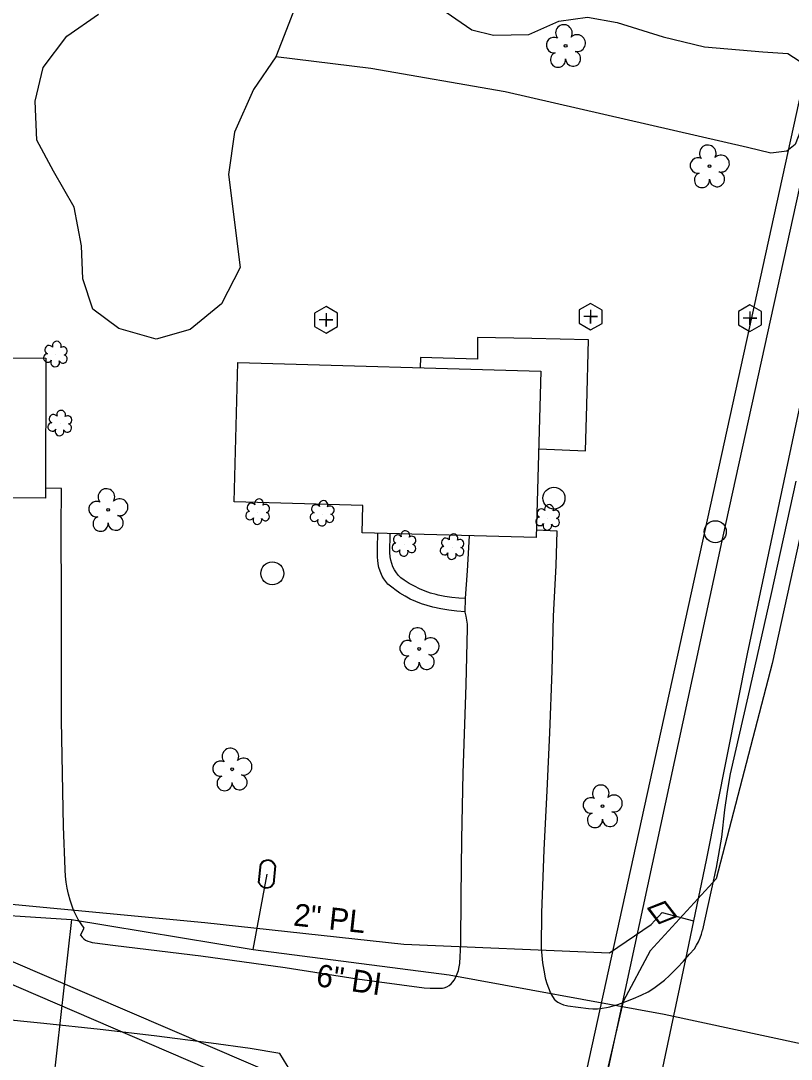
# Model space of a CAD drawing. Extents: x 1614427 to 1617186, y 896524 to 905462.
# Drawn here: x 1616262.6 to 1616435.3, y 900717 to 900949.7 of the extents above; entities that cross this region are included whole.
import ezdxf

# ---------------------------------------------------------------- set-up
doc = ezdxf.new("R2010")
doc.units = 0
for name, color, linetype in [('Exist Building', 7, 'Continuous'), ('Exist Other Culture Area Outline', 7, 'Continuous'), ('Exist Other Culture Well CELL', 7, 'Continuous'), ('Exist Roads EOP', 7, 'Continuous'), ('Exist Roads EOP Other', 7, 'Continuous'), ('Exist Utilities Gas UG Line SUE LOS B', 7, 'Continuous'), ('Exist Utilities Gas UG Line SUE LOS B Text', 7, 'Continuous'), ('Exist Utilities Gas Valve CELL', 7, 'Continuous'), ('Exist Utilities Other Pole CELL', 7, 'Continuous'), ('Exist Utilities Power UG Cable SUE LOS D', 7, 'Continuous'), ('Exist Utilities Sanitary Sewer Clean-Out CELL', 7, 'Continuous'), ('Exist Utilities Telephone UG Cable SUE LOS B', 7, 'Continuous'), ('Exist Utilities Telephone UG FO SUE LOS D', 7, 'Continuous'), ('Exist Utilities TV UG Cable SUE LOS D', 7, 'Continuous'), ('Exist Utilities TV UG FO Cable SUE LOS D', 7, 'Continuous'), ('Exist Utilities Water Meter CELL', 7, 'Continuous'), ('Exist Utilities Water UG Line SUE LOS B', 7, 'Continuous'), ('Exist Utilities Water UG Line SUE LOS B Text', 7, 'Continuous'), ('Exist Vegetation Hedge Row', 7, 'Continuous'), ('Exist Vegetation Shrub CELL', 7, 'Continuous'), ('Exist Vegetation Tree CELL', 7, 'Continuous'), ('Exist Vegetation Woods Line', 7, 'Continuous')]:
    doc.layers.add(name, color=color, linetype=linetype)

msp = doc.modelspace()

# ---------------------------------------------------------------- linework, layer by layer
at = {"layer": 'Exist Building'}
for points in [[(1616268.15, 900842.7), (1616192.62, 900843.05), (1616192.77, 900874.43), (1616268.29, 900874.08)], [(1616378.16, 900833.86), (1616339.13, 900834.94), (1616339.3, 900841.05), (1616310.45, 900841.85), (1616311.31, 900873.05), (1616379.19, 900871.17)]]:
    msp.add_lwpolyline(points, close=True, dxfattribs=at)
at = {"layer": 'Exist Other Culture Area Outline'}
for points in [[(1616378.71, 900853.71), (1616389.16, 900853.28), (1616389.46, 900863.55), (1616389.85, 900878.14), (1616377.14, 900878.47), (1616365.01, 900878.67), (1616364.99, 900873.8), (1616352.2, 900874.17), (1616352.15, 900871.92)], [(1616362.2, 900817.23), (1616360.37, 900817.37), (1616358.56, 900817.6), (1616356.75, 900817.9), (1616354.96, 900818.29), (1616353.7, 900818.61), (1616352.41, 900819.03), (1616351.15, 900819.52), (1616349.93, 900820.09), (1616348.74, 900820.73), (1616347.58, 900821.44), (1616346.48, 900822.21), (1616346.05, 900822.54), (1616345.46, 900822.96), (1616344.91, 900823.45), (1616344.43, 900823.99), (1616344, 900824.58), (1616343.64, 900825.22), (1616343.49, 900825.56), (1616343.16, 900826.34), (1616342.91, 900827.14), (1616342.73, 900827.96), (1616342.64, 900828.8), (1616342.61, 900829.36), (1616342.58, 900831.57), (1616342.63, 900834.84)], [(1616362.33, 900820.21), (1616360.77, 900820.28), (1616359.21, 900820.44), (1616357.67, 900820.67), (1616356.14, 900820.99), (1616355.74, 900821.08), (1616354.47, 900821.44), (1616353.23, 900821.86), (1616352.01, 900822.37), (1616350.83, 900822.94), (1616349.68, 900823.59), (1616348.57, 900824.3), (1616347.83, 900824.84), (1616347.29, 900825.39), (1616346.81, 900825.99), (1616346.39, 900826.64), (1616346.04, 900827.33), (1616345.77, 900828.04), (1616345.57, 900828.79), (1616345.45, 900829.55), (1616345.44, 900829.64), (1616345.35, 900830.42), (1616345.44, 900834.76)]]:
    msp.add_lwpolyline(points, dxfattribs=at)
at = {"layer": 'Exist Other Culture Well CELL'}
msp.add_circle((1616319, 900825.84), 2.56, dxfattribs=at)
at = {"layer": 'Exist Roads EOP'}
for points in [[(1616382.41, 900730.19), (1616382.99, 900729.79), (1616383.61, 900729.46), (1616384.26, 900729.2), (1616384.94, 900729.01), (1616385.2, 900728.96), (1616389.83, 900728.34), (1616390.85, 900728.28), (1616391.87, 900728.3), (1616392.89, 900728.4), (1616393.9, 900728.57), (1616394.6, 900728.74), (1616396.4, 900729.27), (1616398.19, 900729.88), (1616399.94, 900730.56), (1616401.66, 900731.32), (1616403.21, 900732.07), (1616404.48, 900732.89), (1616405.71, 900733.77), (1616406.88, 900734.72), (1616408.01, 900735.73), (1616408.25, 900735.96), (1616409.7, 900737.43), (1616411.12, 900738.95), (1616412.5, 900740.49), (1616413.58, 900741.74), (1616414.09, 900742.51), (1616414.53, 900743.31), (1616414.91, 900744.15), (1616415.21, 900745.02), (1616415.43, 900745.91), (1616415.44, 900745.98), (1616418.51, 900759.91), (1616419.7, 900766.73), (1616420.43, 900772.89), (1616420.97, 900776.95), (1616421.66, 900780.9), (1616425.6, 900798.2), (1616430.84, 900821.33), (1616436.39, 900846.5)], [(1616276.04, 900744.78), (1616276.36, 900744.35), (1616276.74, 900743.98), (1616277.18, 900743.67), (1616277.65, 900743.42), (1616278.16, 900743.25), (1616278.66, 900743.16), (1616283.84, 900742.47), (1616302.98, 900740.11), (1616321.9, 900737.52), (1616338.04, 900734.96), (1616353.03, 900732.98), (1616354.38, 900732.89), (1616355.74, 900732.87), (1616357.11, 900732.91), (1616357.54, 900732.94)], [(1616320.68, 900718.26), (1616314.03, 900719.38), (1616305.33, 900720.57), (1616292.54, 900722.19), (1616280.44, 900723.64), (1616267.83, 900724.99), (1616256.61, 900726.13), (1616241.66, 900727.29), (1616228.31, 900728.29), (1616212.69, 900729.17), (1616207.32, 900729.47), (1616206.09, 900729.53), (1616204.86, 900729.51), (1616203.63, 900729.42), (1616202.27, 900729.25), (1616201.83, 900729.12), (1616201.41, 900728.92), (1616201.09, 900728.7)]]:
    msp.add_lwpolyline(points, dxfattribs=at)
at = {"layer": 'Exist Roads EOP Other'}
for points in [[(1616276.04, 900744.78), (1616276.85, 900746.34), (1616276.16, 900747.29), (1616275.53, 900748.28), (1616274.97, 900749.31), (1616274.48, 900750.38), (1616274.06, 900751.48), (1616273.72, 900752.6), (1616273.72, 900752.62), (1616273.34, 900753.95), (1616273.03, 900755.29), (1616272.8, 900756.65), (1616272.65, 900758.02), (1616272.57, 900759.4), (1616272.57, 900759.54), (1616272.21, 900769.09), (1616271.8, 900792.88), (1616271.78, 900820.15), (1616271.72, 900835.91), (1616271.8, 900844.89), (1616268.16, 900844.93)], [(1616357.54, 900732.94), (1616358.09, 900733.19), (1616358.6, 900733.51), (1616359.07, 900733.9), (1616359.49, 900734.34), (1616359.74, 900734.69), (1616360.14, 900735.38), (1616360.46, 900736.12), (1616360.72, 900736.88), (1616360.9, 900737.66), (1616361, 900738.45), (1616361, 900738.48), (1616361.22, 900742.84), (1616361.34, 900753.39), (1616361.45, 900766.3), (1616361.8, 900781.07), (1616362.44, 900800.9), (1616362.72, 900813.55), (1616362.71, 900814.45), (1616362.62, 900815.35), (1616362.46, 900816.24), (1616362.23, 900817.12), (1616362.2, 900817.23), (1616362.33, 900820.21), (1616362.33, 900820.28), (1616362.75, 900826.41), (1616363.22, 900834.27)], [(1616382.41, 900730.19), (1616381.85, 900731.06), (1616381.35, 900731.96), (1616380.93, 900732.91), (1616380.58, 900733.88), (1616380.31, 900734.87), (1616380.23, 900735.25), (1616379.89, 900736.91), (1616379.63, 900738.58), (1616379.44, 900740.25), (1616379.33, 900741.94), (1616379.32, 900742.12), (1616379.39, 900749.75), (1616379.95, 900763.93), (1616380.61, 900777.09), (1616381.21, 900790.08), (1616381.7, 900804.03), (1616382.03, 900816.28), (1616382.59, 900827.59), (1616382.83, 900835.29), (1616378.21, 900835.55)], [(1616323.61, 900643.62), (1616323.76, 900647.8), (1616324.01, 900655.25), (1616324.09, 900670.33), (1616323.87, 900691.31), (1616323.89, 900694.8), (1616323.95, 900699.61), (1616324.04, 900708.68), (1616324.01, 900709.76), (1616323.9, 900710.83), (1616323.71, 900711.89), (1616323.45, 900712.93), (1616323.12, 900713.95), (1616322.68, 900714.93), (1616322.34, 900715.59), (1616320.68, 900718.26)]]:
    msp.add_lwpolyline(points, dxfattribs=at)
at = {"layer": 'Exist Utilities Gas UG Line SUE LOS B'}
for points in [[(1616457.16, 900954), (1616446.5, 900906.58), (1616436.54, 900860.35), (1616425.39, 900807.83), (1616416.23, 900761.6), (1616413.42, 900748.01), (1616411.61, 900739.4), (1616399.49, 900682.3), (1616394.55, 900660.9), (1616391.55, 900647.56), (1616383.19, 900606.2), (1616371.67, 900559.03), (1616360.02, 900508.87), (1616351.28, 900469.28), (1616341.84, 900429.49), (1616331.7, 900383.47)], [(1615838.65, 900753.14), (1615873.43, 900753.09), (1615917.71, 900754.17), (1615964.42, 900754.4), (1616011.81, 900754.56), (1616056.7, 900754.72), (1616105.69, 900754.67), (1616156.37, 900755.32), (1616196.92, 900755.14), (1616249.47, 900752.76), (1616303.88, 900747.61), (1616348.51, 900742.75), (1616394.59, 900740.82), (1616403.89, 900747.14), (1616406.38, 900749.85), (1616413.42, 900748.01)]]:
    msp.add_lwpolyline(points, dxfattribs=at)
at = {"layer": 'Exist Utilities Gas Valve CELL'}
msp.add_line((1616406.38, 900749.85), (1616406.38, 900749.85), dxfattribs=at)
msp.add_lwpolyline([(1616409.67, 900748.93), (1616407.07, 900752.29), (1616403.1, 900750.77), (1616405.7, 900747.41), (1616409.67, 900748.93)], dxfattribs=at)
msp.add_lwpolyline([(1616405.77, 900747.65), (1616409.35, 900749.02), (1616407, 900752.05), (1616403.42, 900750.68)], close=True, dxfattribs=at)
at = {"layer": 'Exist Utilities Other Pole CELL'}
for centre in [(1616382.11, 900842.7), (1616418.27, 900835.17)]:
    msp.add_circle(centre, 2.46, dxfattribs=at)
at = {"layer": 'Exist Utilities Power UG Cable SUE LOS D'}
msp.add_lwpolyline([(1616477.27, 900661.42), (1616446.72, 900669.19), (1616384.19, 900680.5), (1616178.13, 900769.29), (1616223.36, 900703.66)], dxfattribs=at)
at = {"layer": 'Exist Utilities Sanitary Sewer Clean-Out CELL'}
for p, q in [((1616390.33, 900883.36), (1616390.33, 900883.36)), ((1616426.04, 900883.02), (1616426.04, 900883.02)), ((1616331.04, 900882.65), (1616331.04, 900882.65))]:
    msp.add_line(p, q, dxfattribs=at)
for points in [[(1616328.47, 900884.14), (1616328.46, 900881.16), (1616331.04, 900879.67), (1616333.62, 900881.15), (1616333.63, 900884.13), (1616331.05, 900885.63)], [(1616387.76, 900884.85), (1616387.75, 900881.87), (1616390.33, 900880.38), (1616392.91, 900881.86), (1616392.92, 900884.84), (1616390.34, 900886.34)], [(1616423.46, 900884.51), (1616423.46, 900881.53), (1616426.03, 900880.04), (1616428.62, 900881.52), (1616428.62, 900884.5), (1616426.04, 900886)]]:
    msp.add_lwpolyline(points, close=True, dxfattribs=at)
for points in [[(1616331.04, 900884.16), (1616331.04, 900881.14), (1616331.04, 900882.65), (1616332.56, 900882.65), (1616329.53, 900882.65)], [(1616390.33, 900884.87), (1616390.33, 900881.84), (1616390.33, 900883.36), (1616391.85, 900883.36), (1616388.82, 900883.36)], [(1616426.04, 900884.53), (1616426.04, 900881.5), (1616426.04, 900883.02), (1616427.55, 900883.02), (1616424.53, 900883.02)]]:
    msp.add_lwpolyline(points, dxfattribs=at)
at = {"layer": 'Exist Utilities Telephone UG Cable SUE LOS B'}
msp.add_lwpolyline([(1616503.04, 901208.05), (1616504.34, 901207.7), (1616513.47, 901204.29), (1616516.02, 901201.09), (1616509.49, 901166.04), (1616502.86, 901137.25), (1616493.6, 901093.66), (1616483.21, 901045.76), (1616472.94, 900998.19), (1616463.74, 900953.48), (1616452.75, 900905.89), (1616441.22, 900852.26), (1616431.02, 900805.67), (1616418.45, 900757.41), (1616403.67, 900741.28), (1616397.61, 900729.94), (1616386.99, 900684.21), (1616386.12, 900682.91)], dxfattribs=at)
at = {"layer": 'Exist Utilities Telephone UG FO SUE LOS D'}
msp.add_lwpolyline([(1616266.21, 900145.33), (1616308.81, 900340.55), (1616349.93, 900531.55), (1616382.65, 900683.55), (1616415.98, 900835.43), (1616458.15, 901027.62), (1616484.99, 901167.15), (1616540.12, 901401.87)], dxfattribs=at)
at = {"layer": 'Exist Utilities TV UG Cable SUE LOS D'}
msp.add_lwpolyline([(1616660.46, 900624.98), (1616478.2, 900666.27), (1616448.1, 900673.09), (1616385.44, 900685.23), (1616179.59, 900773.68)], dxfattribs=at)
at = {"layer": 'Exist Utilities TV UG FO Cable SUE LOS D'}
msp.add_lwpolyline([(1616152.19, 899610.51), (1616181.4, 899742.23), (1616224.51, 899936.62), (1616270.68, 900144.79), (1616313.06, 900339.79), (1616354.51, 900530.51), (1616387.28, 900682.32), (1616420.05, 900834.14), (1616462.24, 901026.32), (1616489.27, 901166.41), (1616544.61, 901400.99), (1616575.34, 901543.24), (1616671.95, 901701.27)], dxfattribs=at)
at = {"layer": 'Exist Utilities Water Meter CELL'}
msp.add_line((1616317.84, 900758.47), (1616317.84, 900758.47), dxfattribs=at)
for points in [[(1616315.94, 900756.61), (1616316.35, 900760.69)], [(1616316.07, 900756.6), (1616316.49, 900760.68)], [(1616319.6, 900760.34), (1616319.18, 900756.28)], [(1616319.73, 900760.32), (1616319.32, 900756.27)]]:
    msp.add_lwpolyline(points, dxfattribs=at)
for centre, radius, start, end in [((1616317.96, 900759.77), 1.86, 17.3531, 150.1544), ((1616317.96, 900759.76), 1.73, 19.476, 147.9574), ((1616317.71, 900757.18), 1.86, 197.8233, 330.4834), ((1616317.7, 900757.17), 1.73, 199.3022, 329.0479)]:
    msp.add_arc(centre, radius, start, end, dxfattribs=at)
at = {"layer": 'Exist Utilities Water UG Line SUE LOS B'}
for p, q in [((1616314.71, 900741.6), (1616317.84, 900758.47)), ((1616274.02, 900748.27), (1616269.19, 900705.67))]:
    msp.add_line(p, q, dxfattribs=at)
msp.add_lwpolyline([(1615838.68, 900748.9), (1615870.09, 900749.75), (1615890.74, 900749.26), (1615917.36, 900748.75), (1615969.02, 900750.45), (1615984.82, 900750.72), (1616022.09, 900751.4), (1616064.28, 900751.83), (1616094.07, 900751.08), (1616131.07, 900752.6), (1616176.47, 900752.66), (1616216.34, 900752.48), (1616248.62, 900749.9), (1616274.02, 900748.27), (1616314.71, 900741.6), (1616358.63, 900735.89), (1616406.82, 900727.11), (1616437.74, 900720.41), (1616440.01, 900719.87)], dxfattribs=at)
at = {"layer": 'Exist Vegetation Hedge Row'}
msp.add_lwpolyline([(1616355.54, 900953.21), (1616363.72, 900947.6), (1616368.6, 900946.43), (1616376.46, 900946.55), (1616383.19, 900949.57), (1616389.6, 900950.43), (1616396.27, 900949.3), (1616406.57, 900946.03), (1616415.84, 900943.79), (1616428.9, 900942.68), (1616434.53, 900942.33), (1616438.53, 900939.68), (1616439.01, 900934.62), (1616437.91, 900926.31), (1616436.14, 900921.91), (1616434.28, 900920.44), (1616430.72, 900919.99), (1616425.49, 900921.25), (1616371.15, 900933.76), (1616341.09, 900938.96), (1616319.83, 900941.56)], dxfattribs=at)
at = {"layer": 'Exist Vegetation Shrub CELL'}
for p, q in [((1616270.48, 900874.8), (1616270.48, 900874.8)), ((1616271.46, 900859.34), (1616271.46, 900859.34)), ((1616315.79, 900839.49), (1616315.79, 900839.49)), ((1616330.24, 900839.13), (1616330.24, 900839.13)), ((1616380.78, 900838.2), (1616380.78, 900838.2)), ((1616348.58, 900832.35), (1616348.58, 900832.35)), ((1616359.36, 900831.64), (1616359.36, 900831.64))]:
    msp.add_line(p, q, dxfattribs=at)
for centre, radius, start, end in [((1616269, 900875.93), 0.968, 35.8908, 245.4216), ((1616270.71, 900876.84), 0.99, 334.8391, 200.4717), ((1616272.15, 900875.67), 0.929, 284.4567, 126.0861), ((1616268.68, 900874.09), 0.955, 95.1099, 327.9534), ((1616272.12, 900873.87), 0.937, 204.9913, 73.4601), ((1616270.35, 900873.11), 0.984, 151.2797, 21.387), ((1616271.69, 900861.38), 0.99, 334.8391, 200.4717), ((1616269.98, 900860.47), 0.968, 35.8908, 245.4216), ((1616273.14, 900860.21), 0.929, 284.4567, 126.0861), ((1616269.66, 900858.64), 0.955, 95.1099, 327.9534), ((1616271.34, 900857.66), 0.984, 151.2797, 21.387), ((1616273.1, 900858.41), 0.937, 204.9913, 73.4601), ((1616314.31, 900840.61), 0.968, 35.8908, 245.4216), ((1616316.02, 900841.53), 0.99, 334.8391, 200.4717), ((1616317.46, 900840.36), 0.929, 284.4567, 126.0861), ((1616328.76, 900840.26), 0.968, 35.8908, 245.4216), ((1616330.47, 900841.17), 0.99, 334.8391, 200.4717), ((1616381.01, 900840.25), 0.99, 334.8391, 200.4717), ((1616313.99, 900838.78), 0.955, 95.1099, 327.9534), ((1616317.43, 900838.56), 0.937, 204.9913, 73.4601), ((1616328.44, 900838.43), 0.955, 95.1099, 327.9534), ((1616331.88, 900838.2), 0.937, 204.9913, 73.4601), ((1616331.92, 900840), 0.929, 284.4567, 126.0861), ((1616379.29, 900839.33), 0.968, 35.8908, 245.4216), ((1616382.45, 900839.07), 0.929, 284.4567, 126.0861), ((1616315.66, 900837.8), 0.984, 151.2797, 21.387), ((1616330.12, 900837.45), 0.984, 151.2797, 21.387), ((1616378.98, 900837.5), 0.955, 95.1099, 327.9534), ((1616380.65, 900836.52), 0.984, 151.2797, 21.387), ((1616382.41, 900837.28), 0.937, 204.9913, 73.4601), ((1616347.1, 900833.47), 0.968, 35.8908, 245.4216), ((1616348.81, 900834.39), 0.99, 334.8391, 200.4717), ((1616350.25, 900833.22), 0.929, 284.4567, 126.0861), ((1616359.59, 900833.68), 0.99, 334.8391, 200.4717), ((1616346.78, 900831.64), 0.955, 95.1099, 327.9534), ((1616350.22, 900831.42), 0.937, 204.9913, 73.4601), ((1616357.56, 900830.93), 0.955, 95.1099, 327.9534), ((1616357.87, 900832.76), 0.968, 35.8908, 245.4216), ((1616361.03, 900832.5), 0.929, 284.4567, 126.0861), ((1616348.45, 900830.66), 0.984, 151.2797, 21.387), ((1616359.23, 900829.95), 0.984, 151.2797, 21.387), ((1616360.99, 900830.71), 0.937, 204.9913, 73.4601)]:
    msp.add_arc(centre, radius, start, end, dxfattribs=at)
at = {"layer": 'Exist Vegetation Tree CELL'}
for p, q in [((1616384.73, 900944.04), (1616384.73, 900944.04)), ((1616416.97, 900917.07), (1616416.97, 900917.07)), ((1616282.22, 900840.08), (1616282.22, 900840.08)), ((1616351.92, 900808.91), (1616351.92, 900808.91)), ((1616310, 900781.94), (1616310, 900781.94)), ((1616392.99, 900773.69), (1616392.99, 900773.69))]:
    msp.add_line(p, q, dxfattribs=at)
for centre in [(1616384.73, 900944.04), (1616416.97, 900917.07), (1616282.22, 900840.08), (1616351.92, 900808.91), (1616310, 900781.94), (1616392.99, 900773.69)]:
    msp.add_circle(centre, 0.326, dxfattribs=at)
for centre, radius, start, end in [((1616384.34, 900946.92), 1.86, 330.1651, 219.7134), ((1616382.12, 900944.2), 1.73, 62.6636, 279.3457), ((1616387.27, 900944.63), 1.9, 257.1011, 134.1999), ((1616383.02, 900940.92), 1.69, 111.5671, 6.231), ((1616386.4, 900941.15), 1.7, 181.2822, 74.56), ((1616416.59, 900919.95), 1.86, 330.1651, 219.7134), ((1616414.37, 900917.23), 1.73, 62.6636, 279.3457), ((1616419.52, 900917.66), 1.9, 257.1011, 134.1999), ((1616418.65, 900914.17), 1.7, 181.2822, 74.56), ((1616415.27, 900913.95), 1.69, 111.5671, 6.231), ((1616281.83, 900842.95), 1.86, 330.1651, 219.7134), ((1616279.61, 900840.23), 1.73, 62.6636, 279.3457), ((1616284.77, 900840.66), 1.9, 257.1011, 134.1999), ((1616283.89, 900837.18), 1.7, 181.2822, 74.56), ((1616280.51, 900836.95), 1.69, 111.5671, 6.231), ((1616351.54, 900811.79), 1.86, 330.1651, 219.7134), ((1616354.47, 900809.5), 1.9, 257.1011, 134.1999), ((1616349.32, 900809.07), 1.73, 62.6636, 279.3457), ((1616350.22, 900805.79), 1.69, 111.5671, 6.231), ((1616353.6, 900806.01), 1.7, 181.2822, 74.56), ((1616309.61, 900784.81), 1.86, 330.1651, 219.7134), ((1616307.39, 900782.09), 1.73, 62.6636, 279.3457), ((1616312.55, 900782.53), 1.9, 257.1011, 134.1999), ((1616311.67, 900779.04), 1.7, 181.2822, 74.56), ((1616308.3, 900778.82), 1.69, 111.5671, 6.231), ((1616392.61, 900776.56), 1.86, 330.1651, 219.7134), ((1616395.54, 900774.28), 1.9, 257.1011, 134.1999), ((1616390.39, 900773.84), 1.73, 62.6636, 279.3457), ((1616391.29, 900770.57), 1.69, 111.5671, 6.231), ((1616394.66, 900770.79), 1.7, 181.2822, 74.56)]:
    msp.add_arc(centre, radius, start, end, dxfattribs=at)
at = {"layer": 'Exist Vegetation Woods Line'}
for points in [[(1616326.12, 900958.01), (1616322.19, 900947.66), (1616319.83, 900941.56), (1616314.79, 900934.23)], [(1616314.79, 900934.23), (1616310.5, 900924.71), (1616309.17, 900915.22), (1616311.77, 900894.36), (1616307.59, 900886.24), (1616300.56, 900880.45), (1616292.98, 900878.35), (1616284.59, 900880.67), (1616278.77, 900885.04), (1616276.51, 900891.81), (1616276.23, 900899.22), (1616274.6, 900907.92), (1616269.94, 900915.95), (1616266.21, 900922.9), (1616265.9, 900931.63), (1616267.68, 900939.22), (1616272.97, 900946.24), (1616280.08, 900951.13)]]:
    msp.add_lwpolyline(points, dxfattribs=at)

# ---------------------------------------------------------------- texts
at = {"layer": 'Exist Utilities Gas UG Line SUE LOS B Text'}
msp.add_text('2" PL', height=5, rotation=353.8404, dxfattribs=at).set_placement((1616323.59, 900746.94))
at = {"layer": 'Exist Utilities Water UG Line SUE LOS B Text'}
msp.add_text('6" DI', height=5, rotation=351.7279, dxfattribs=at).set_placement((1616328.62, 900733.4))

doc.saveas('drawing.dxf')
